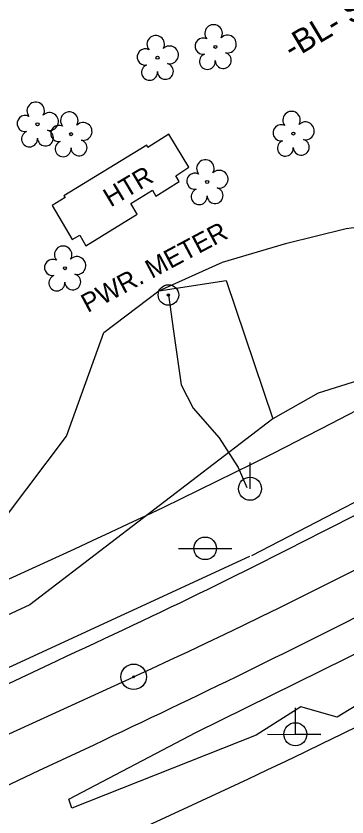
# Model space of a CAD drawing. Extents: x 553786 to 558838, y 502329 to 507342.
# Drawn here: x 556104.4 to 556174.7, y 503946.8 to 504117.4 of the extents above; entities that cross this region are included whole.
import ezdxf

# ---------------------------------------------------------------- set-up
doc = ezdxf.new("R2010")
doc.units = 0
for name, color, linetype in [('CTL Vertical Benchmark Text', 7, 'Continuous'), ('Exist Building Text', 7, 'Continuous'), ('Exist Utilities Other Located Object CELL', 7, 'Continuous'), ('Exist Utilities Other Located Object Text', 7, 'Continuous'), ('Exist Utilities Power Joint Use Telephone CELL', 7, 'Continuous'), ('Exist Vegetation Hedge Row', 7, 'Continuous'), ('Exist Vegetation Tree CELL', 7, 'Continuous'), ('Exist Vegetation Woods Line', 7, 'Continuous'), ('Exist Vertical Profile Ground Line', 7, 'Continuous'), ('Prop Drainage Structure Catch Basin Grate 840 03E Label', 7, 'Continuous'), ('Prop Drainage Structure Pipe Alternate 24in', 7, 'Continuous'), ('Prop Drainage Structure Pipe Alternate 36in', 7, 'Continuous'), ('Prop Drainage Structure Pipe RCP 15in Class III Label', 7, 'Continuous'), ('Prop Drainage Structure Pipe RCP 48in Class III Label', 7, 'Continuous'), ('Prop Erosion Rip Rap Pad Outlet for Jurisdictional Stream CELL', 7, 'Continuous'), ('Prop Geopak Pavement Shape Independent', 7, 'Continuous'), ('Prop Plan Preparation Cover Label', 7, 'Continuous'), ('Sheet Layout Plan Border', 7, 'Continuous')]:
    doc.layers.add(name, color=color, linetype=linetype)

# ---------------------------------------------------------------- blocks, each defined once
blk = doc.blocks.new('EXIST UTILITIES POWER POLE')
at = {"layer": 'Prop Plan Preparation Cover Label'}
for q in [(0, 0.1125), (0, 0)]:
    blk.add_line((0, 0), q, dxfattribs=at)
blk.add_circle((0, 0), 0.049, dxfattribs=at)
blk = doc.blocks.new('EXIST UTILITIES TELEPHONE POLE')
at = {"layer": 'Prop Drainage Structure Pipe RCP 48in Class III Label'}
for p, q in [((-0.1135, 0), (0.11325, 0)), ((0, 0), (0, 0))]:
    blk.add_line(p, q, dxfattribs=at)
blk.add_circle((0, 0), 0.04813, dxfattribs=at)
blk = doc.blocks.new('EXIST SURVEY CENTERLINE POINT')
at = {"layer": 'Prop Drainage Structure Catch Basin Grate 840 03E Label'}
for radius in [0.0542, 0.00375]:
    blk.add_circle((0, 0), radius, dxfattribs=at)

msp = doc.modelspace()

# ---------------------------------------------------------------- linework, layer by layer
at = {"layer": 'Exist Utilities Other Located Object CELL'}
for radius in [2.18, 0.24]:
    msp.add_circle((556136.8, 504057.99), radius, dxfattribs=at)
at = {"layer": 'Exist Utilities Power Joint Use Telephone CELL'}
msp.add_line((556163.78, 503964.45), (556163.78, 503964.45), dxfattribs=at)
msp.add_lwpolyline([(556157.85, 503964.45), (556169.18, 503964.41), (556163.78, 503964.43), (556163.78, 503970.08)], dxfattribs=at)
msp.add_circle((556163.78, 503964.46), 2.45, dxfattribs=at)
at = {"layer": 'Exist Vegetation Hedge Row'}
for points in [[(556364.77, 504096.41), (556368.64, 504097.02), (556376.55, 504092.25), (556367.39, 504089.24), (556351.39, 504076.38), (556342.08, 504074.87), (556338.39, 504067.07), (556309.03, 504044.08), (556270.54, 504019), (556245.9, 504003.69), (556197.41, 503983.24), (556172.67, 503968.13), (556164.96, 503970.3), (556155.48, 503964.28), (556116.24, 503948.69), (556115.61, 503950.62), (556142.6, 503964.8), (556180.11, 503983.37), (556221.22, 504004.28), (556275.72, 504037.11), (556332.59, 504074.74), (556356.41, 504093.57), (556359.85, 504093.43), (556364.77, 504096.41)], [(556134.74, 504058.9), (556148.32, 504065.01), (556161.99, 504068.99), (556174.59, 504072.16), (556183.73, 504073.33), (556187.36, 504070.42), (556192.94, 504061.37), (556192.11, 504052.13), (556188.26, 504044.9), (556180.61, 504040.87), (556168.63, 504037.09), (556158.98, 504031.63)]]:
    msp.add_lwpolyline(points, dxfattribs=at)
at = {"layer": 'Exist Vegetation Tree CELL'}
for p, q in [((556146.79, 504110.82), (556146.79, 504110.82)), ((556134.48, 504108.51), (556134.48, 504108.51)), ((556108.97, 504094.33), (556108.97, 504094.33)), ((556116.11, 504092.23), (556116.11, 504092.23)), ((556163.35, 504092.36), (556163.35, 504092.36)), ((556145.03, 504082.05), (556145.03, 504082.05)), ((556114.79, 504063.69), (556114.79, 504063.69))]:
    msp.add_line(p, q, dxfattribs=at)
for centre in [(556146.79, 504110.82), (556134.48, 504108.51), (556108.97, 504094.33), (556116.11, 504092.23), (556163.35, 504092.36), (556145.03, 504082.05), (556114.79, 504063.69)]:
    msp.add_circle(centre, 0.326, dxfattribs=at)
for centre, radius, start, end in [((556146.4, 504113.69), 1.86, 330.1651, 219.7134), ((556134.1, 504111.38), 1.86, 330.1651, 219.7134), ((556144.18, 504110.97), 1.73, 62.6636, 279.3457), ((556149.33, 504111.41), 1.9, 257.1011, 134.1999), ((556137.03, 504109.1), 1.9, 257.1011, 134.1999), ((556131.88, 504108.66), 1.73, 62.6636, 279.3457), ((556145.08, 504107.7), 1.69, 111.5671, 6.231), ((556148.46, 504107.92), 1.7, 181.2822, 74.56), ((556136.16, 504105.61), 1.7, 181.2822, 74.56), ((556132.78, 504105.39), 1.69, 111.5671, 6.231), ((556108.59, 504097.21), 1.86, 330.1651, 219.7134), ((556115.73, 504095.1), 1.86, 330.1651, 219.7134), ((556162.97, 504095.23), 1.86, 330.1651, 219.7134), ((556106.37, 504094.49), 1.73, 62.6636, 279.3457), ((556111.52, 504094.92), 1.9, 257.1011, 134.1999), ((556113.51, 504092.38), 1.73, 62.6636, 279.3457), ((556118.66, 504092.81), 1.9, 257.1011, 134.1999), ((556160.75, 504092.51), 1.73, 62.6636, 279.3457), ((556165.9, 504092.94), 1.9, 257.1011, 134.1999), ((556107.27, 504091.21), 1.69, 111.5671, 6.231), ((556110.65, 504091.43), 1.7, 181.2822, 74.56), ((556114.41, 504089.11), 1.69, 111.5671, 6.231), ((556117.79, 504089.33), 1.7, 181.2822, 74.56), ((556161.65, 504089.24), 1.69, 111.5671, 6.231), ((556165.03, 504089.46), 1.7, 181.2822, 74.56), ((556144.65, 504084.92), 1.86, 330.1651, 219.7134), ((556142.43, 504082.2), 1.73, 62.6636, 279.3457), ((556147.58, 504082.63), 1.9, 257.1011, 134.1999), ((556143.33, 504078.92), 1.69, 111.5671, 6.231), ((556146.71, 504079.15), 1.7, 181.2822, 74.56), ((556114.41, 504066.56), 1.86, 330.1651, 219.7134), ((556112.19, 504063.84), 1.73, 62.6636, 279.3457), ((556117.34, 504064.27), 1.9, 257.1011, 134.1999), ((556113.09, 504060.56), 1.69, 111.5671, 6.231), ((556116.46, 504060.79), 1.7, 181.2822, 74.56)]:
    msp.add_arc(centre, radius, start, end, dxfattribs=at)
at = {"layer": 'Exist Vegetation Woods Line'}
for points in [[(556036.22, 504035.59), (556039.1, 504022.28), (556054.72, 504014.72), (556072.63, 504003.75), (556084.84, 503999.32), (556098.23, 504005.52), (556115.12, 504027.94), (556123.06, 504049.99), (556134.74, 504058.9), (556149.09, 504061.05), (556158.98, 504031.63)], [(556158.98, 504031.63), (556107.35, 503991.99), (556061.04, 503970.56), (556045.28, 503989.97), (556019.93, 503980.58), (556031.76, 503956.89), (555982.18, 503932.46), (555959.1, 503923.51), (555952.38, 503924.51), (555935.11, 503917.1)]]:
    msp.add_lwpolyline(points, dxfattribs=at)
at = {"layer": 'Exist Vertical Profile Ground Line'}
msp.add_lwpolyline([(556136.8, 504057.99), (556137.89, 504050.26), (556139.47, 504038.83), (556142.07, 504033.92), (556147.59, 504027.58), (556151.59, 504021.24), (556153.48, 504016.97)], dxfattribs=at)
at = {"layer": 'Prop Drainage Structure Pipe Alternate 24in'}
for points in [[(556154.5, 504002.53), (556195.85, 504023.93), (556233.3, 504044.03), (556265.33, 504063.8), (556295.98, 504083.05), (556331.55, 504107.96)], [(555885.73, 503877.79), (555908, 503888.66), (555936.85, 503902.2), (555954.25, 503909.06), (555972.35, 503917.37), (556001.61, 503932.13), (556030.23, 503945.17), (556078.02, 503967.24), (556154.07, 504002.39)]]:
    msp.add_lwpolyline(points, dxfattribs=at)
at = {"layer": 'Prop Drainage Structure Pipe Alternate 36in'}
for p, q in [((556109.22, 503956.71), (556121.02, 503962.23)), ((556099.35, 503952.05), (556109.22, 503956.71))]:
    msp.add_line(p, q, dxfattribs=at)
msp.add_lwpolyline([(555939.58, 503900.2), (555976.01, 503916.82), (556011.27, 503932.91), (556047.03, 503949.33), (556082.42, 503965.62), (556113.09, 503980.11)], dxfattribs=at)
for points in [[(556113.09, 503980.11), (556145.27, 503995.38), (556176.62, 504011.21), (556207.92, 504027.56), (556238.99, 504045.3), (556269.9, 504063.72), (556299.2, 504082.49), (556326.78, 504101.2), (556355.45, 504121.95), (556382.67, 504142.53), (556409.09, 504163.05), (556437.4, 504185.63), (556466.39, 504210.15)], [(556121.02, 503962.23), (556153.33, 503977.76), (556185.05, 503993.65), (556216.62, 504010.11), (556248.2, 504028.07), (556279.34, 504046.75), (556309.42, 504066.43), (556337.34, 504085.72), (556361.82, 504103.43)]]:
    msp.add_spline(points, degree=3, dxfattribs=at)
at = {"layer": 'Prop Drainage Structure Pipe RCP 15in Class III Label'}
for p, q in [((555612.93, 503772.44), (556116.89, 504003.95)), ((554666.54, 503271.65), (556141.94, 503949.43))]:
    msp.add_line(p, q, dxfattribs=at)
for radius in [1243.24, 1303.24]:
    msp.add_arc((555597.9, 505133.68), radius, 294.67336, 306.9944, dxfattribs=at)
at = {"layer": 'Prop Erosion Rip Rap Pad Outlet for Jurisdictional Stream CELL'}
msp.add_lwpolyline([(556136.85, 504092.21), (556132.4, 504089.36), (556132.19, 504089.86), (556114.58, 504079.07), (556114.86, 504078.78), (556112.11, 504077.03), (556116.35, 504069.82), (556117.95, 504070.72), (556119.22, 504068.46), (556130.17, 504075.19), (556128.78, 504077.47), (556133.42, 504080.34), (556134.09, 504079.06), (556139.08, 504082.16), (556138.34, 504083.35), (556141.16, 504085.19)], close=True, dxfattribs=at)
at = {"layer": 'Sheet Layout Plan Border'}
msp.add_line((554611.86, 503279.55), (556129.41, 503976.69), dxfattribs=at)
msp.add_arc((555597.9, 505133.68), 1273.24, 294.67336, 306.9944, dxfattribs=at)

# ---------------------------------------------------------------- block references
at = {"layer": 'Prop Drainage Structure Pipe RCP 48in Class III Label', "xscale": 50, "yscale": 50}
msp.add_blockref('EXIST UTILITIES TELEPHONE POLE', (556144.61, 504004.04), dxfattribs=at)
at = {"layer": 'Prop Geopak Pavement Shape Independent', "xscale": 50, "yscale": 50}
msp.add_blockref('EXIST SURVEY CENTERLINE POINT', (556129.41, 503976.69), dxfattribs=at)
at = {"layer": 'Prop Plan Preparation Cover Label', "xscale": 50, "yscale": 50}
msp.add_blockref('EXIST UTILITIES POWER POLE', (556154.14, 504016.73), dxfattribs=at)

# ---------------------------------------------------------------- texts
at = {"layer": 'CTL Vertical Benchmark Text'}
msp.add_text("-BL- STA. 25+45.00 45' LT.", height=5, rotation=30.8339, dxfattribs=at).set_placement((556163.1, 504108.02))
at = {"layer": 'Exist Building Text'}
msp.add_text('HTR', height=4, rotation=30.8339, dxfattribs=at).set_placement((556124.51, 504076.6))
at = {"layer": 'Exist Utilities Other Located Object Text'}
msp.add_text('PWR. METER', height=4, rotation=28.0582, dxfattribs=at).set_placement((556119.62, 504054.13))

doc.saveas('drawing.dxf')
